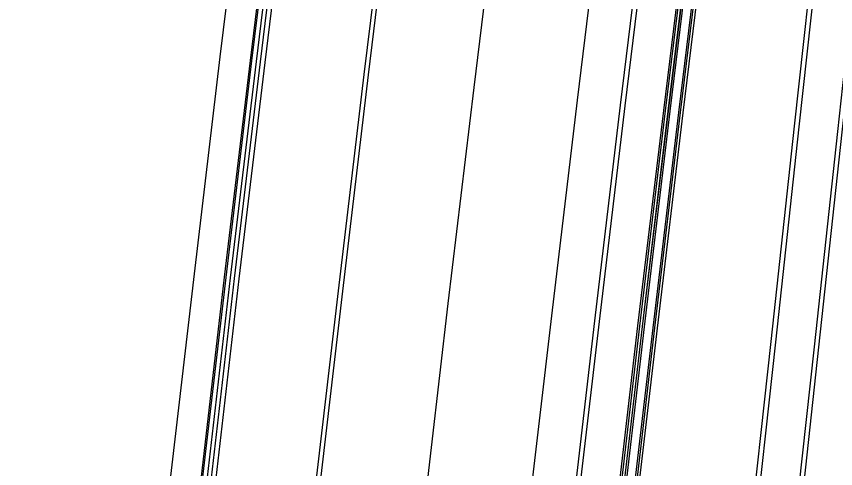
# Model space of a CAD drawing. Extents: x 1797478 to 1808916, y 246529 to 250952.
# Drawn here: x 1797712.1 to 1797806.5, y 248385.1 to 248437.2 of the extents above; entities that cross this region are included whole.
import ezdxf

# ---------------------------------------------------------------- set-up
doc = ezdxf.new("R2010")
doc.units = 0
for name, color, linetype in [('1', 7, 'Continuous'), ('DRAINAGE', 7, 'Continuous'), ('EDPV-LINE', 7, 'Continuous'), ('SHDR-UPAV', 7, 'Continuous')]:
    doc.layers.add(name, color=color, linetype=linetype)

msp = doc.modelspace()

# ---------------------------------------------------------------- linework, layer by layer
for points in [[(1797674.358, 248037.766), (1797676.596, 248060.384), (1797678.774, 248082.387), (1797679.058, 248085.262), (1797679.24, 248087.099), (1797681.387, 248110.154), (1797681.709, 248113.881), (1797707.616, 248132.681), (1797710.078, 248157.559), (1797711.566, 248172.596), (1797712.539, 248182.438), (1797715.001, 248207.316), (1797717.463, 248232.195), (1797719.937, 248257.132), (1797720.754, 248265.247), (1797721.887, 248276.386), (1797722.479, 248282.146), (1797725.095, 248307.152), (1797727.783, 248332.15), (1797730.543, 248357.141), (1797733.377, 248382.123), (1797736.283, 248407.097), (1797739.261, 248432.063), (1797742.312, 248457.019)], [(1797674.877, 248037.715), (1797677.115, 248060.333), (1797679.292, 248082.335), (1797679.576, 248085.211), (1797679.758, 248087.048), (1797681.905, 248110.103), (1797682.227, 248113.829), (1797708.134, 248132.63), (1797710.596, 248157.508), (1797712.084, 248172.545), (1797713.058, 248182.387), (1797715.519, 248207.265), (1797717.981, 248232.144), (1797720.455, 248257.08), (1797721.272, 248265.195), (1797722.405, 248276.333), (1797722.997, 248282.092), (1797725.613, 248307.097), (1797728.3, 248332.094), (1797731.061, 248357.083), (1797733.894, 248382.064), (1797736.8, 248407.036), (1797739.778, 248432), (1797742.829, 248456.955)], [(1797675.337, 248037.669), (1797677.575, 248060.287), (1797679.752, 248082.29), (1797680.036, 248085.166), (1797680.218, 248087.003), (1797682.365, 248110.057), (1797682.687, 248113.784), (1797708.594, 248132.584), (1797711.056, 248157.463), (1797712.544, 248172.499), (1797713.517, 248182.341), (1797715.979, 248207.22), (1797718.441, 248232.098), (1797720.915, 248257.034), (1797721.731, 248265.149), (1797722.865, 248276.286), (1797723.457, 248282.045), (1797726.072, 248307.048), (1797728.76, 248332.044), (1797731.52, 248357.031), (1797734.353, 248382.011), (1797737.259, 248406.982), (1797740.237, 248431.945), (1797743.287, 248456.899)], [(1797687.305, 248036.485), (1797689.543, 248059.103), (1797691.72, 248081.106), (1797692.005, 248083.981), (1797692.187, 248085.818), (1797694.337, 248108.873), (1797694.659, 248112.599), (1797720.569, 248131.399), (1797723.034, 248156.277), (1797724.523, 248171.314), (1797725.498, 248181.156), (1797727.963, 248206.034), (1797730.427, 248230.912), (1797732.903, 248255.833), (1797733.719, 248263.936), (1797734.851, 248275.058), (1797735.442, 248280.809), (1797738.054, 248305.778), (1797740.738, 248330.738), (1797743.494, 248355.691), (1797746.323, 248380.636), (1797749.225, 248405.572), (1797752.199, 248430.5), (1797755.245, 248455.419)], [(1797687.814, 248036.435), (1797690.052, 248059.053), (1797692.229, 248081.055), (1797692.513, 248083.931), (1797692.695, 248085.768), (1797694.842, 248108.823), (1797695.164, 248112.549), (1797721.071, 248131.35), (1797723.533, 248156.228), (1797725.021, 248171.265), (1797725.995, 248181.107), (1797728.456, 248205.985), (1797730.918, 248230.864), (1797733.39, 248255.784), (1797734.206, 248263.887), (1797735.338, 248275.008), (1797735.929, 248280.759), (1797738.54, 248305.726), (1797741.224, 248330.685), (1797743.98, 248355.637), (1797746.809, 248380.58), (1797749.71, 248405.515), (1797752.684, 248430.441), (1797755.731, 248455.359)], [(1797687.814, 248036.435), (1797690.052, 248059.053), (1797692.229, 248081.055), (1797692.513, 248083.931), (1797692.695, 248085.768), (1797694.842, 248108.823), (1797695.164, 248112.549), (1797721.071, 248131.35), (1797723.533, 248156.228), (1797725.021, 248171.265), (1797725.995, 248181.107), (1797728.456, 248205.985), (1797730.918, 248230.864), (1797733.39, 248255.784), (1797734.206, 248263.887), (1797735.338, 248275.008), (1797735.929, 248280.759), (1797738.54, 248305.726), (1797741.224, 248330.685), (1797743.98, 248355.637), (1797746.809, 248380.58), (1797749.71, 248405.515), (1797752.684, 248430.441), (1797755.731, 248455.359)], [(1797723.639, 248032.89), (1797725.877, 248055.508), (1797728.054, 248077.51), (1797728.338, 248080.386), (1797728.52, 248082.223), (1797730.8, 248105.265), (1797731.168, 248108.987), (1797733.262, 248130.143), (1797735.723, 248155.022), (1797737.211, 248170.058), (1797738.185, 248179.9), (1797740.647, 248204.779), (1797743.108, 248229.657), (1797745.579, 248254.563), (1797746.394, 248262.654), (1797747.524, 248273.76), (1797748.114, 248279.502), (1797750.722, 248304.434), (1797753.402, 248329.358), (1797756.154, 248354.274), (1797758.979, 248379.182), (1797761.876, 248404.081), (1797764.846, 248428.973), (1797767.888, 248453.855)], [(1797723.639, 248032.89), (1797725.877, 248055.508), (1797728.054, 248077.51), (1797728.338, 248080.386), (1797728.52, 248082.223), (1797730.8, 248105.265), (1797731.168, 248108.987), (1797733.262, 248130.143), (1797735.723, 248155.022), (1797737.211, 248170.058), (1797738.185, 248179.9), (1797740.647, 248204.779), (1797743.108, 248229.657), (1797745.579, 248254.563), (1797746.394, 248262.654), (1797747.524, 248273.76), (1797748.114, 248279.502), (1797750.722, 248304.434), (1797753.402, 248329.358), (1797756.154, 248354.274), (1797758.979, 248379.182), (1797761.876, 248404.081), (1797764.846, 248428.973), (1797767.888, 248453.855)], [(1797723.639, 248032.89), (1797725.877, 248055.508), (1797728.054, 248077.51), (1797728.338, 248080.386), (1797728.52, 248082.223), (1797730.8, 248105.265), (1797731.168, 248108.987), (1797733.262, 248130.143), (1797735.723, 248155.022), (1797737.211, 248170.058), (1797738.185, 248179.9), (1797740.647, 248204.779), (1797743.108, 248229.657), (1797745.579, 248254.563), (1797746.394, 248262.654), (1797747.524, 248273.76), (1797748.114, 248279.502), (1797750.722, 248304.434), (1797753.402, 248329.358), (1797756.154, 248354.274), (1797758.979, 248379.182), (1797761.876, 248404.081), (1797764.846, 248428.973), (1797767.888, 248453.855)], [(1797723.639, 248032.89), (1797725.877, 248055.508), (1797728.054, 248077.51), (1797728.338, 248080.386), (1797728.52, 248082.223), (1797730.8, 248105.265), (1797731.168, 248108.987), (1797733.262, 248130.143), (1797735.723, 248155.022), (1797737.211, 248170.058), (1797738.185, 248179.9), (1797740.647, 248204.779), (1797743.108, 248229.657), (1797745.579, 248254.563), (1797746.394, 248262.654), (1797747.524, 248273.76), (1797748.114, 248279.502), (1797750.722, 248304.434), (1797753.402, 248329.358), (1797756.154, 248354.274), (1797758.979, 248379.182), (1797761.876, 248404.081), (1797764.846, 248428.973), (1797767.888, 248453.855)], [(1797735.58, 248031.708), (1797737.818, 248054.326), (1797739.995, 248076.329), (1797740.28, 248079.205), (1797740.462, 248081.042), (1797742.742, 248104.083), (1797743.11, 248107.805), (1797745.203, 248128.962), (1797747.665, 248153.84), (1797749.153, 248168.877), (1797750.127, 248178.719), (1797752.588, 248203.597), (1797755.05, 248228.476), (1797757.519, 248253.367), (1797758.333, 248261.447), (1797759.462, 248272.537), (1797760.051, 248278.272), (1797762.655, 248303.169), (1797765.331, 248328.058), (1797768.08, 248352.939), (1797770.901, 248377.812), (1797773.794, 248402.677), (1797776.759, 248427.534), (1797779.797, 248452.381)], [(1797735.58, 248031.708), (1797737.818, 248054.326), (1797739.995, 248076.329), (1797740.28, 248079.205), (1797740.462, 248081.042), (1797742.742, 248104.083), (1797743.11, 248107.805), (1797745.203, 248128.962), (1797747.665, 248153.84), (1797749.153, 248168.877), (1797750.127, 248178.719), (1797752.588, 248203.597), (1797755.05, 248228.476), (1797757.519, 248253.367), (1797758.333, 248261.447), (1797759.462, 248272.537), (1797760.051, 248278.272), (1797762.655, 248303.169), (1797765.331, 248328.058), (1797768.08, 248352.939), (1797770.901, 248377.812), (1797773.794, 248402.677), (1797776.759, 248427.534), (1797779.797, 248452.381)], [(1797735.58, 248031.708), (1797737.818, 248054.326), (1797739.995, 248076.329), (1797740.28, 248079.205), (1797740.462, 248081.042), (1797742.742, 248104.083), (1797743.11, 248107.805), (1797745.203, 248128.962), (1797747.665, 248153.84), (1797749.153, 248168.877), (1797750.127, 248178.719), (1797752.588, 248203.597), (1797755.05, 248228.476), (1797757.519, 248253.367), (1797758.333, 248261.447), (1797759.462, 248272.537), (1797760.051, 248278.272), (1797762.655, 248303.169), (1797765.331, 248328.058), (1797768.08, 248352.939), (1797770.901, 248377.812), (1797773.794, 248402.677), (1797776.759, 248427.534), (1797779.797, 248452.381)], [(1797735.58, 248031.708), (1797737.818, 248054.326), (1797739.995, 248076.329), (1797740.28, 248079.205), (1797740.462, 248081.042), (1797742.742, 248104.083), (1797743.11, 248107.805), (1797745.203, 248128.962), (1797747.665, 248153.84), (1797749.153, 248168.877), (1797750.127, 248178.719), (1797752.588, 248203.597), (1797755.05, 248228.476), (1797757.519, 248253.367), (1797758.333, 248261.447), (1797759.462, 248272.537), (1797760.051, 248278.272), (1797762.655, 248303.169), (1797765.331, 248328.058), (1797768.08, 248352.939), (1797770.901, 248377.812), (1797773.794, 248402.677), (1797776.759, 248427.534), (1797779.797, 248452.381)], [(1797740.556, 248031.216), (1797742.794, 248053.834), (1797744.971, 248075.836), (1797745.256, 248078.712), (1797745.437, 248080.549), (1797747.717, 248103.591), (1797748.086, 248107.313), (1797750.179, 248128.469), (1797752.641, 248153.348), (1797754.129, 248168.384), (1797755.102, 248178.226), (1797757.564, 248203.105), (1797760.026, 248227.983), (1797762.495, 248252.869), (1797763.307, 248260.944), (1797764.436, 248272.027), (1797765.025, 248277.759), (1797767.627, 248302.641), (1797770.302, 248327.516), (1797773.049, 248352.383), (1797775.868, 248377.242), (1797778.759, 248402.092), (1797781.723, 248426.934), (1797784.759, 248451.767)], [(1797741.074, 248031.165), (1797743.312, 248053.783), (1797745.489, 248075.785), (1797745.774, 248078.661), (1797745.956, 248080.498), (1797748.236, 248103.54), (1797748.604, 248107.261), (1797750.697, 248128.418), (1797753.159, 248153.297), (1797754.647, 248168.333), (1797755.621, 248178.175), (1797758.082, 248203.054), (1797760.544, 248227.932), (1797763.013, 248252.817), (1797763.826, 248260.892), (1797764.954, 248271.974), (1797765.543, 248277.705), (1797768.145, 248302.586), (1797770.819, 248327.46), (1797773.566, 248352.325), (1797776.385, 248377.182), (1797779.277, 248402.031), (1797782.24, 248426.872), (1797785.276, 248451.703)], [(1797745.781, 248030.699), (1797748.019, 248053.317), (1797750.197, 248075.319), (1797750.481, 248078.195), (1797750.662, 248080.032), (1797752.938, 248103.074), (1797753.305, 248106.796), (1797755.395, 248127.953), (1797757.852, 248152.832), (1797759.337, 248167.869), (1797760.309, 248177.711), (1797762.766, 248202.59), (1797765.222, 248227.469), (1797767.686, 248252.349), (1797768.497, 248260.419), (1797769.624, 248271.496), (1797770.213, 248277.224), (1797772.814, 248302.091), (1797775.487, 248326.951), (1797778.232, 248351.803), (1797781.049, 248376.646), (1797783.939, 248401.482), (1797786.901, 248426.309), (1797789.935, 248451.127)], [(1797746.071, 248030.67), (1797748.309, 248053.288), (1797750.486, 248075.291), (1797750.77, 248078.167), (1797750.952, 248080.004), (1797753.232, 248103.045), (1797753.6, 248106.767), (1797755.694, 248127.924), (1797758.155, 248152.802), (1797759.643, 248167.839), (1797760.617, 248177.681), (1797763.079, 248202.559), (1797765.54, 248227.438), (1797768.009, 248252.316), (1797768.821, 248260.386), (1797769.948, 248271.463), (1797770.537, 248277.19), (1797773.138, 248302.057), (1797775.811, 248326.916), (1797778.556, 248351.766), (1797781.373, 248376.609), (1797784.263, 248401.444), (1797787.225, 248426.27), (1797790.259, 248451.087)], [(1797746.08, 248030.669), (1797748.318, 248053.287), (1797750.495, 248075.29), (1797750.779, 248078.166), (1797750.961, 248080.003), (1797753.236, 248103.045), (1797753.604, 248106.767), (1797755.693, 248127.924), (1797758.15, 248152.803), (1797759.635, 248167.84), (1797760.607, 248177.682), (1797763.064, 248202.561), (1797765.521, 248227.44), (1797767.984, 248252.319), (1797768.795, 248260.389), (1797769.923, 248271.465), (1797770.511, 248277.193), (1797773.112, 248302.059), (1797775.785, 248326.918), (1797778.53, 248351.769), (1797781.347, 248376.612), (1797784.237, 248401.447), (1797787.199, 248426.273), (1797790.233, 248451.09)], [(1797746.279, 248030.65), (1797748.517, 248053.268), (1797750.694, 248075.27), (1797750.979, 248078.146), (1797751.16, 248079.983), (1797753.44, 248103.025), (1797753.809, 248106.746), (1797755.902, 248127.903), (1797758.364, 248152.782), (1797759.852, 248167.818), (1797760.825, 248177.66), (1797763.287, 248202.539), (1797765.749, 248227.417), (1797768.217, 248252.296), (1797769.029, 248260.365), (1797770.157, 248271.441), (1797770.745, 248277.169), (1797773.346, 248302.035), (1797776.019, 248326.893), (1797778.764, 248351.743), (1797781.581, 248376.585), (1797784.471, 248401.419), (1797787.432, 248426.245), (1797790.466, 248451.061)], [(1797747.274, 248030.551), (1797749.512, 248053.169), (1797751.689, 248075.172), (1797751.974, 248078.048), (1797752.156, 248079.885), (1797754.436, 248102.926), (1797754.804, 248106.648), (1797756.897, 248127.805), (1797759.359, 248152.683), (1797760.847, 248167.72), (1797761.821, 248177.562), (1797764.282, 248202.44), (1797766.744, 248227.319), (1797769.212, 248252.196), (1797770.024, 248260.265), (1797771.151, 248271.339), (1797771.74, 248277.066), (1797774.34, 248301.929), (1797777.013, 248326.784), (1797779.758, 248351.632), (1797782.575, 248376.471), (1797785.464, 248401.302), (1797788.425, 248426.125), (1797791.459, 248450.939)], [(1797747.473, 248030.532), (1797749.711, 248053.149), (1797751.888, 248075.152), (1797752.173, 248078.028), (1797752.355, 248079.865), (1797754.635, 248102.906), (1797755.003, 248106.628), (1797757.096, 248127.785), (1797759.558, 248152.663), (1797761.046, 248167.7), (1797762.02, 248177.542), (1797764.481, 248202.42), (1797766.943, 248227.299), (1797769.411, 248252.176), (1797770.223, 248260.245), (1797771.35, 248271.319), (1797771.939, 248277.046), (1797774.539, 248301.908), (1797777.212, 248326.763), (1797779.956, 248351.61), (1797782.773, 248376.448), (1797785.662, 248401.279), (1797788.624, 248426.101), (1797791.657, 248450.914)], [(1797747.772, 248030.502), (1797750.01, 248053.12), (1797752.187, 248075.122), (1797752.471, 248077.998), (1797752.653, 248079.835), (1797754.933, 248102.877), (1797755.301, 248106.599), (1797757.395, 248127.755), (1797759.856, 248152.634), (1797761.344, 248167.67), (1797762.318, 248177.512), (1797764.78, 248202.391), (1797767.242, 248227.269), (1797769.709, 248252.146), (1797770.522, 248260.214), (1797771.649, 248271.288), (1797772.237, 248277.015), (1797774.837, 248301.876), (1797777.51, 248326.73), (1797780.254, 248351.576), (1797783.071, 248376.414), (1797785.96, 248401.244), (1797788.921, 248426.065), (1797791.955, 248450.877)], [(1797759.422, 248029.349), (1797761.66, 248051.967), (1797763.837, 248073.97), (1797764.122, 248076.846), (1797764.304, 248078.682), (1797766.584, 248101.724), (1797766.96, 248105.445), (1797769.265, 248126.581), (1797771.976, 248151.435), (1797773.615, 248166.456), (1797774.687, 248176.288), (1797777.398, 248201.142), (1797780.11, 248225.996), (1797782.819, 248250.833), (1797783.697, 248258.882), (1797784.902, 248269.931), (1797785.525, 248275.645), (1797788.231, 248300.456), (1797790.938, 248325.267), (1797793.644, 248350.077), (1797796.351, 248374.889), (1797799.057, 248399.701), (1797801.764, 248424.514), (1797804.472, 248449.328)], [(1797764.419, 248028.855), (1797766.657, 248051.473), (1797768.834, 248073.475), (1797769.118, 248076.351), (1797769.3, 248078.188), (1797771.58, 248101.23), (1797771.956, 248104.951), (1797774.262, 248126.086), (1797776.973, 248150.94), (1797778.611, 248165.962), (1797779.684, 248175.794), (1797782.395, 248200.648), (1797785.106, 248225.502), (1797787.815, 248250.332), (1797788.692, 248258.377), (1797789.896, 248269.419), (1797790.519, 248275.13), (1797793.224, 248299.927), (1797795.929, 248324.723), (1797798.634, 248349.519), (1797801.339, 248374.316), (1797804.044, 248399.113), (1797806.749, 248423.912), (1797809.454, 248448.712)], [(1797764.937, 248028.804), (1797767.175, 248051.421), (1797769.352, 248073.424), (1797769.637, 248076.3), (1797769.818, 248078.137), (1797772.098, 248101.178), (1797772.474, 248104.899), (1797774.78, 248126.035), (1797777.491, 248150.889), (1797779.13, 248165.911), (1797780.202, 248175.743), (1797782.913, 248200.597), (1797785.624, 248225.45), (1797788.333, 248250.28), (1797789.21, 248258.324), (1797790.415, 248269.366), (1797791.037, 248275.076), (1797793.742, 248299.872), (1797796.447, 248324.666), (1797799.151, 248349.461), (1797801.856, 248374.256), (1797804.561, 248399.052), (1797807.266, 248423.849), (1797809.971, 248448.648)]]:
    msp.add_lwpolyline(points)
at = {"layer": '1'}
msp.add_lwpolyline([(1797723.639, 248032.89), (1797725.877, 248055.508), (1797728.054, 248077.51), (1797728.338, 248080.386), (1797728.52, 248082.223), (1797730.8, 248105.265), (1797731.168, 248108.987), (1797733.262, 248130.143), (1797735.723, 248155.022), (1797737.211, 248170.058), (1797738.185, 248179.9), (1797740.647, 248204.779), (1797743.108, 248229.657), (1797745.579, 248254.563), (1797746.394, 248262.654), (1797747.524, 248273.76), (1797748.114, 248279.502), (1797750.722, 248304.434), (1797753.402, 248329.358), (1797756.154, 248354.274), (1797758.979, 248379.182), (1797761.876, 248404.081), (1797764.846, 248428.973), (1797767.888, 248453.855)], dxfattribs=at)
at = {"layer": 'DRAINAGE'}
for points in [[(1797745.781, 248030.699), (1797748.019, 248053.317), (1797750.197, 248075.319), (1797750.481, 248078.195), (1797750.662, 248080.032), (1797752.938, 248103.074), (1797753.305, 248106.796), (1797755.395, 248127.953), (1797757.852, 248152.832), (1797759.337, 248167.869), (1797760.309, 248177.711), (1797762.766, 248202.59), (1797765.222, 248227.469), (1797767.686, 248252.349), (1797768.497, 248260.419), (1797769.624, 248271.496), (1797770.213, 248277.224), (1797772.814, 248302.091), (1797775.487, 248326.951), (1797778.232, 248351.803), (1797781.049, 248376.646), (1797783.939, 248401.482), (1797786.901, 248426.309), (1797789.935, 248451.127)], [(1797747.772, 248030.502), (1797750.01, 248053.12), (1797752.187, 248075.122), (1797752.471, 248077.998), (1797752.653, 248079.835), (1797754.933, 248102.877), (1797755.301, 248106.599), (1797757.395, 248127.755), (1797759.856, 248152.634), (1797761.344, 248167.67), (1797762.318, 248177.512), (1797764.78, 248202.391), (1797767.242, 248227.269), (1797769.709, 248252.146), (1797770.522, 248260.214), (1797771.649, 248271.288), (1797772.237, 248277.015), (1797774.837, 248301.876), (1797777.51, 248326.73), (1797780.254, 248351.576), (1797783.071, 248376.414), (1797785.96, 248401.244), (1797788.921, 248426.065), (1797791.955, 248450.877)]]:
    msp.add_lwpolyline(points, dxfattribs=at)
at = {"layer": 'EDPV-LINE'}
for points in [[(1797687.814, 248036.435), (1797690.052, 248059.053), (1797692.229, 248081.055), (1797692.513, 248083.931), (1797692.695, 248085.768), (1797694.842, 248108.823), (1797695.164, 248112.549), (1797721.071, 248131.35), (1797723.533, 248156.228), (1797725.021, 248171.265), (1797725.995, 248181.107), (1797728.456, 248205.985), (1797730.918, 248230.864), (1797733.39, 248255.784), (1797734.206, 248263.887), (1797735.338, 248275.008), (1797735.929, 248280.759), (1797738.54, 248305.726), (1797741.224, 248330.685), (1797743.98, 248355.637), (1797746.809, 248380.58), (1797749.71, 248405.515), (1797752.684, 248430.441), (1797755.731, 248455.359)], [(1797687.814, 248036.435), (1797690.052, 248059.053), (1797692.229, 248081.055), (1797692.513, 248083.931), (1797692.695, 248085.768), (1797694.842, 248108.823), (1797695.164, 248112.549), (1797721.071, 248131.35), (1797723.533, 248156.228), (1797725.021, 248171.265), (1797725.995, 248181.107), (1797728.456, 248205.985), (1797730.918, 248230.864), (1797733.39, 248255.784), (1797734.206, 248263.887), (1797735.338, 248275.008), (1797735.929, 248280.759), (1797738.54, 248305.726), (1797741.224, 248330.685), (1797743.98, 248355.637), (1797746.809, 248380.58), (1797749.71, 248405.515), (1797752.684, 248430.441), (1797755.731, 248455.359)], [(1797687.814, 248036.435), (1797690.052, 248059.053), (1797692.229, 248081.055), (1797692.513, 248083.931), (1797692.695, 248085.768), (1797694.842, 248108.823), (1797695.164, 248112.549), (1797721.071, 248131.35), (1797723.533, 248156.228), (1797725.021, 248171.265), (1797725.995, 248181.107), (1797728.456, 248205.985), (1797730.918, 248230.864), (1797733.39, 248255.784), (1797734.206, 248263.887), (1797735.338, 248275.008), (1797735.929, 248280.759), (1797738.54, 248305.726), (1797741.224, 248330.685), (1797743.98, 248355.637), (1797746.809, 248380.58), (1797749.71, 248405.515), (1797752.684, 248430.441), (1797755.731, 248455.359)], [(1797687.814, 248036.435), (1797690.052, 248059.053), (1797692.229, 248081.055), (1797692.513, 248083.931), (1797692.695, 248085.768), (1797694.842, 248108.823), (1797695.164, 248112.549), (1797721.071, 248131.35), (1797723.533, 248156.228), (1797725.021, 248171.265), (1797725.995, 248181.107), (1797728.456, 248205.985), (1797730.918, 248230.864), (1797733.39, 248255.784), (1797734.206, 248263.887), (1797735.338, 248275.008), (1797735.929, 248280.759), (1797738.54, 248305.726), (1797741.224, 248330.685), (1797743.98, 248355.637), (1797746.809, 248380.58), (1797749.71, 248405.515), (1797752.684, 248430.441), (1797755.731, 248455.359)], [(1797735.58, 248031.708), (1797737.818, 248054.326), (1797739.995, 248076.329), (1797740.28, 248079.205), (1797740.462, 248081.042), (1797742.742, 248104.083), (1797743.11, 248107.805), (1797745.203, 248128.962), (1797747.665, 248153.84), (1797749.153, 248168.877), (1797750.127, 248178.719), (1797752.588, 248203.597), (1797755.05, 248228.476), (1797757.519, 248253.367), (1797758.333, 248261.447), (1797759.462, 248272.537), (1797760.051, 248278.272), (1797762.655, 248303.169), (1797765.331, 248328.058), (1797768.08, 248352.939), (1797770.901, 248377.812), (1797773.794, 248402.677), (1797776.759, 248427.534), (1797779.797, 248452.381)], [(1797735.58, 248031.708), (1797737.818, 248054.326), (1797739.995, 248076.329), (1797740.28, 248079.205), (1797740.462, 248081.042), (1797742.742, 248104.083), (1797743.11, 248107.805), (1797745.203, 248128.962), (1797747.665, 248153.84), (1797749.153, 248168.877), (1797750.127, 248178.719), (1797752.588, 248203.597), (1797755.05, 248228.476), (1797757.519, 248253.367), (1797758.333, 248261.447), (1797759.462, 248272.537), (1797760.051, 248278.272), (1797762.655, 248303.169), (1797765.331, 248328.058), (1797768.08, 248352.939), (1797770.901, 248377.812), (1797773.794, 248402.677), (1797776.759, 248427.534), (1797779.797, 248452.381)], [(1797745.781, 248030.699), (1797748.019, 248053.317), (1797750.197, 248075.319), (1797750.481, 248078.195), (1797750.662, 248080.032), (1797752.938, 248103.074), (1797753.305, 248106.796), (1797755.395, 248127.953), (1797757.852, 248152.832), (1797759.337, 248167.869), (1797760.309, 248177.711), (1797762.766, 248202.59), (1797765.222, 248227.469), (1797767.686, 248252.349), (1797768.497, 248260.419), (1797769.624, 248271.496), (1797770.213, 248277.224), (1797772.814, 248302.091), (1797775.487, 248326.951), (1797778.232, 248351.803), (1797781.049, 248376.646), (1797783.939, 248401.482), (1797786.901, 248426.309), (1797789.935, 248451.127)], [(1797747.772, 248030.502), (1797750.01, 248053.12), (1797752.187, 248075.122), (1797752.471, 248077.998), (1797752.653, 248079.835), (1797754.933, 248102.877), (1797755.301, 248106.599), (1797757.395, 248127.755), (1797759.856, 248152.634), (1797761.344, 248167.67), (1797762.318, 248177.512), (1797764.78, 248202.391), (1797767.242, 248227.269), (1797769.709, 248252.146), (1797770.522, 248260.214), (1797771.649, 248271.288), (1797772.237, 248277.015), (1797774.837, 248301.876), (1797777.51, 248326.73), (1797780.254, 248351.576), (1797783.071, 248376.414), (1797785.96, 248401.244), (1797788.921, 248426.065), (1797791.955, 248450.877)]]:
    msp.add_lwpolyline(points, dxfattribs=at)
at = {"layer": 'SHDR-UPAV'}
for points in [[(1797674.18, 248037.784), (1797676.418, 248060.402), (1797678.595, 248082.404), (1797678.88, 248085.28), (1797679.062, 248087.117), (1797681.209, 248110.172), (1797681.531, 248113.898), (1797707.438, 248132.699), (1797709.899, 248157.577), (1797711.387, 248172.614), (1797712.361, 248182.456), (1797714.823, 248207.334), (1797717.284, 248232.213), (1797719.758, 248257.15), (1797720.575, 248265.265), (1797721.709, 248276.404), (1797722.301, 248282.164), (1797724.916, 248307.171), (1797727.605, 248332.17), (1797730.365, 248357.161), (1797733.199, 248382.144), (1797736.105, 248407.118), (1797739.083, 248432.084), (1797742.134, 248457.041)], [(1797675.872, 248037.616), (1797678.11, 248060.234), (1797680.287, 248082.237), (1797680.572, 248085.113), (1797680.753, 248086.95), (1797682.901, 248110.004), (1797683.222, 248113.731), (1797709.129, 248132.531), (1797711.591, 248157.41), (1797713.079, 248172.446), (1797714.053, 248182.288), (1797716.515, 248207.167), (1797718.976, 248232.045), (1797721.45, 248256.981), (1797722.267, 248265.094), (1797723.4, 248276.231), (1797723.992, 248281.99), (1797726.607, 248306.992), (1797729.295, 248331.986), (1797732.055, 248356.972), (1797734.887, 248381.95), (1797737.793, 248406.919), (1797740.771, 248431.88), (1797743.821, 248456.833)], [(1797675.872, 248037.616), (1797678.11, 248060.234), (1797680.287, 248082.237), (1797680.572, 248085.113), (1797680.753, 248086.95), (1797682.901, 248110.004), (1797683.222, 248113.731), (1797709.129, 248132.531), (1797711.591, 248157.41), (1797713.079, 248172.446), (1797714.053, 248182.288), (1797716.515, 248207.167), (1797718.976, 248232.045), (1797721.45, 248256.981), (1797722.267, 248265.094), (1797723.4, 248276.231), (1797723.992, 248281.99), (1797726.607, 248306.992), (1797729.295, 248331.986), (1797732.055, 248356.972), (1797734.887, 248381.95), (1797737.793, 248406.919), (1797740.771, 248431.88), (1797743.821, 248456.833)], [(1797713.801, 248232.557), (1797716.276, 248257.499), (1797717.093, 248265.618), (1797718.227, 248276.761), (1797718.82, 248282.523), (1797721.436, 248307.54), (1797724.125, 248332.549), (1797726.887, 248357.55), (1797729.721, 248382.543), (1797732.629, 248407.528), (1797735.608, 248432.504), (1797738.661, 248457.471)], [(1797745.532, 248030.724), (1797747.77, 248053.342), (1797749.947, 248075.344), (1797750.231, 248078.22), (1797750.413, 248080.057), (1797752.693, 248103.099), (1797753.061, 248106.82), (1797755.155, 248127.977), (1797757.616, 248152.856), (1797759.104, 248167.892), (1797760.078, 248177.734), (1797762.54, 248202.613), (1797765.001, 248227.491), (1797767.47, 248252.37), (1797768.282, 248260.441), (1797769.409, 248271.518), (1797769.998, 248277.246), (1797772.599, 248302.114), (1797775.272, 248326.974), (1797778.018, 248351.827), (1797780.835, 248376.671), (1797783.725, 248401.507), (1797786.687, 248426.335), (1797789.721, 248451.153)], [(1797745.532, 248030.724), (1797747.77, 248053.342), (1797749.947, 248075.344), (1797750.231, 248078.22), (1797750.413, 248080.057), (1797752.693, 248103.099), (1797753.061, 248106.82), (1797755.155, 248127.977), (1797757.616, 248152.856), (1797759.104, 248167.892), (1797760.078, 248177.734), (1797762.54, 248202.613), (1797765.001, 248227.491), (1797767.47, 248252.37), (1797768.282, 248260.441), (1797769.409, 248271.518), (1797769.998, 248277.246), (1797772.599, 248302.114), (1797775.272, 248326.974), (1797778.018, 248351.827), (1797780.835, 248376.671), (1797783.725, 248401.507), (1797786.687, 248426.335), (1797789.721, 248451.153)], [(1797759.961, 248029.296), (1797762.199, 248051.914), (1797764.376, 248073.916), (1797764.661, 248076.792), (1797764.843, 248078.629), (1797767.123, 248101.671), (1797767.499, 248105.392), (1797769.804, 248126.527), (1797772.515, 248151.381), (1797774.154, 248166.403), (1797775.226, 248176.235), (1797777.938, 248201.089), (1797780.649, 248225.943), (1797783.358, 248250.779), (1797784.236, 248258.827), (1797785.441, 248269.876), (1797786.064, 248275.589), (1797788.77, 248300.399), (1797791.476, 248325.208), (1797794.182, 248350.017), (1797796.889, 248374.827), (1797799.595, 248399.637), (1797802.302, 248424.449), (1797805.009, 248449.262)], [(1797759.961, 248029.296), (1797762.199, 248051.914), (1797764.376, 248073.916), (1797764.661, 248076.792), (1797764.843, 248078.629), (1797767.123, 248101.671), (1797767.499, 248105.392), (1797769.804, 248126.527), (1797772.515, 248151.381), (1797774.154, 248166.403), (1797775.226, 248176.235), (1797777.938, 248201.089), (1797780.649, 248225.943), (1797783.358, 248250.779), (1797784.236, 248258.827), (1797785.441, 248269.876), (1797786.064, 248275.589), (1797788.77, 248300.399), (1797791.476, 248325.208), (1797794.182, 248350.017), (1797796.889, 248374.827), (1797799.595, 248399.637), (1797802.302, 248424.449), (1797805.009, 248449.262)]]:
    msp.add_lwpolyline(points, dxfattribs=at)

doc.saveas('drawing.dxf')
